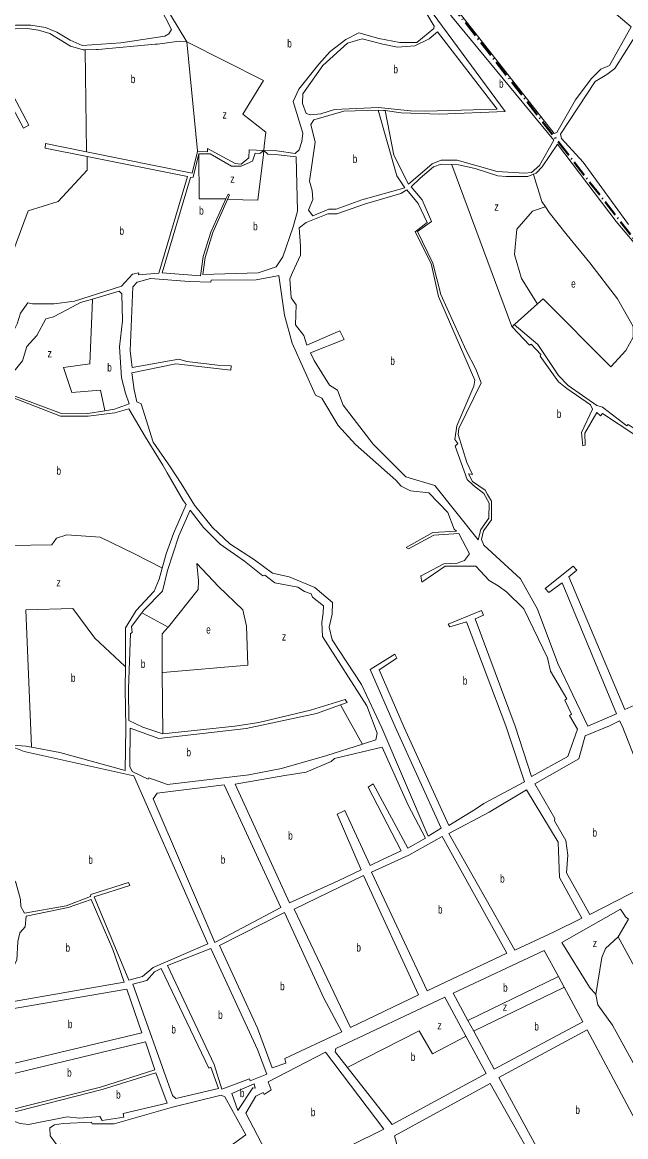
# Model space of a CAD drawing. Extents: x 639657 to 671642, y 222838 to 252123.
# Drawn here: x 643678 to 644419, y 235497 to 236863 of the extents above; entities that cross this region are included whole.
import ezdxf

# ---------------------------------------------------------------- set-up
doc = ezdxf.new("R2010")
doc.units = 0
doc.header["$LTSCALE"] = 4
doc.linetypes.add('DOT_DASHED', pattern=[7.7, 5, -1.2, 0.3, -1.2])
for name, color, linetype, lineweight in [('1', 7, 'Continuous', 13), ('21', 7, 'Continuous', 13), ('4', 7, 'DOT_DASHED', 40)]:
    doc.layers.add(name, color=color, linetype=linetype, lineweight=lineweight)
doc.layers.add('7', color=7, linetype='Continuous')

msp = doc.modelspace()

# ---------------------------------------------------------------- linework, layer by layer
at = {"layer": '1'}
for p, q in [((643769.583, 236829.412), (643755.663, 236829.221)), ((643771.719, 236829.388), (643769.583, 236829.412)), ((643706.31, 236708.609), (643757.901, 236698.307)), ((644073.648, 236474.195), (644032.118, 236457.554)), ((643804.817, 236045.725), (643804.887, 236073.141)), ((643939.509, 235928.804), (644000.44, 235939.338)), ((644120.457, 235836.327), (644105.512, 235829.128)), ((644094.309, 235823.732), (644066.167, 235810.176))]:
    msp.add_line(p, q, dxfattribs=at)
for points in [[(644331.34, 236726.68), (644334.35, 236727.98), (644357.4, 236768.03), (644376.65, 236793.68), (644388.64, 236805.33), (644398.94, 236809.88), (644425.91, 236857.51), (644329.66, 236938.9), (644272.52, 236945.57), (644232.47, 236992.44), (644223.34, 236970.39), (644193.11, 236949.43), (644188, 236937.16), (644186.563, 236911.315)], [(644022.342, 236763.439), (644022.886, 236775.004), (644047.315, 236810.052), (644077.451, 236837.424), (644095.522, 236842.6), (644120.777, 236836.023), (644138.948, 236832.571), (644160.127, 236833.957), (644177.631, 236842.795), (644187.904, 236851.104), (644261.353, 236756.288), (644172.705, 236753.832), (644154.909, 236754.54), (644115.478, 236758.332), (644061.626, 236755.892), (644044.88, 236750.802), (644032.148, 236749.626), (644026.771, 236750.904)], [(643838.874, 235911.048), (643843.938, 235917.662), (643926.203, 235927.953), (643995.535, 235777.582), (643914.87, 235734.703)], [(644107.184, 235821.16), (644152.648, 235842.005), (644193.638, 235864.867), (644273.214, 235721.633), (644175.387, 235675.658)], [(644011.997, 235775.7), (644097.238, 235816.765), (644164.63, 235670.55), (644081.114, 235630.608)], [(643920.466, 235730.962), (644000.223, 235771.402), (644048.419, 235666.557), (644070.459, 235625.398), (644000.539, 235592.603), (644001.873, 235586.921), (643985.225, 235581.085), (643967.13, 235629.565)], [(643856.826, 235706.409), (643910.011, 235727.277), (643967.293, 235603.472), (643978.741, 235573.451), (643958.239, 235565.269), (643957.421, 235567.399), (643923.519, 235554.913), (643914, 235585.041)], [(643814.21, 235683.745), (643862.887, 235547.121), (643866.857, 235543.579), (643919.148, 235555.814), (643909.843, 235581.881), (643907.306, 235580.554), (643848.808, 235702.832), (643840.791, 235698.951), (643831.165, 235688.262)], [(643806.674, 235677.587), (643646.241, 235650.163), (643644.62, 235611.061), (643648.244, 235581.83), (643825.321, 235624.076)], [(644263.41, 235569.406), (644371.876, 235627.697), (644475.649, 235433.157), (644343.505, 235421.502)], [(643651.015, 235570.06), (643829.513, 235612.818), (643841.073, 235578.432), (643774.275, 235557.321), (643656.193, 235527.635), (643652.512, 235537.98)], [(643952.948, 235525.351), (643964.988, 235546.302), (643974.121, 235550.897), (643975.142, 235548.464), (643983.968, 235553.972), (643980.185, 235564.114), (644050.504, 235600.262), (644122.245, 235506.045), (643995.808, 235443.234)], [(643658.233, 235524.392), (643776.415, 235554.383), (643842.511, 235574.79), (643856.378, 235537.933), (643802.289, 235524.912), (643803.213, 235520.448), (643776.606, 235516.512), (643773.749, 235521.58), (643748.56, 235519.375), (643733.418, 235521.158), (643685.895, 235511.78), (643675.703, 235512.98), (643667.599, 235515.89), (643663.835, 235518.316)], [(643935.519, 235549.668), (643963.124, 235561.425), (643964.152, 235556.351), (643961.307, 235556.444), (643942.984, 235528.876)], [(644135.166, 235497.858), (644252.862, 235562.065), (644330.7, 235423.597), (644327.352, 235421.557), (644260.215, 235415.371), (644168.981, 235373.883)], [(643712.116, 235507.592), (643718, 235511.163), (643728.561, 235512.818), (643763.505, 235514.342), (643764.119, 235512.516), (643791.041, 235512.391), (643862.717, 235532.906), (643922.317, 235547.599), (643927.097, 235545.481), (643952.705, 235498.952), (643857.776, 235430.242), (643829.879, 235412.799), (643790.005, 235390.65), (643768.685, 235384.496), (643750.843, 235455.213), (643744.04, 235453.771), (643736.781, 235473.448), (643734.139, 235473.541), (643725.471, 235487.426), (643721.818, 235485.588), (643712.647, 235497.542)]]:
    msp.add_lwpolyline(points, close=True, dxfattribs=at)
for points in [[(644422.317, 236615.024), (644366.95, 236691.57), (644340.18, 236720.48), (644338.87, 236725.63), (644381.39, 236790.26), (644395.76, 236798.7), (644405.83, 236806.26), (644437.23, 236856.02), (644439.6, 236854.09), (644492.65, 236918.55), (644503.31, 236943.09), (644536.32, 236964.06), (644544.04, 236970.1), (644608.04, 236982.17), (644615.57, 236980.69), (644617.449, 236978.338), (644647.537, 236940.675)], [(643634.512, 236851.434), (643641.551, 236851.76), (643670.231, 236859.355), (643689.053, 236859.346), (643706.926, 236856.506), (643721.002, 236850.867), (643737.264, 236840.94), (643752.039, 236834.278), (643799.187, 236837.707), (643853.208, 236845.83), (643858.43, 236848.613), (643861.547, 236854.059), (643847.023, 236881.831), (643841.379, 236886.36), (643821.713, 236892.367), (643788.306, 236898.02), (643766.495, 236903.34), (643750.999, 236909.3), (643726.726, 236912.922), (643701.775, 236919.496), (643702.306, 236921.317), (643683.949, 236926.294), (643683.713, 236926.442)], [(644152.516, 236664.636), (644181.296, 236689.181), (644192.44, 236693.725), (644212.181, 236693.909), (644261.054, 236679.86), (644294.604, 236677.758), (644303.265, 236678.878), (644313.132, 236687.192), (644330.697, 236718.359), (644206.227, 236868.965), (644182.122, 236900.634), (644177.168, 236880.863), (644270.884, 236753.542), (644190.67, 236750.18), (644143.48, 236751.725), (644123.78, 236754.89)], [(643850.858, 236887.776), (643880.293, 236839.131)], [(643974.958, 236705.931), (643990.922, 236705.225), (644013.472, 236702.129), (644018.104, 236706.645), (644021.378, 236716.657), (644022.825, 236727.095), (644010.873, 236765.801), (644017.665, 236780.848), (644042.246, 236811.632), (644056.269, 236827.207), (644075.569, 236841.708), (644091.539, 236849.953), (644115.978, 236843.081), (644141.659, 236838.022), (644162.824, 236838.292), (644183.58, 236855.415), (644183.919, 236858.254), (644174.739, 236873.379)], [(643631.979, 236839.097), (643635.56, 236844.214), (643669.668, 236854.793), (643684.527, 236855.134), (643698.14, 236853.459), (643712.129, 236849.14), (643737.688, 236833.83)], [(643626.623, 236832.181), (643679.878, 236733.233), (643686.502, 236736.915), (643631.979, 236839.097)], [(643755.663, 236829.221), (643753.301, 236829.189), (643737.688, 236833.83)], [(643844.344, 236836.287), (643841.419, 236836.009), (643771.719, 236829.388)], [(643880.293, 236839.131), (643871.145, 236839.843), (643844.344, 236836.287)], [(644148.085, 236659.915), (644095.106, 236645.285), (644063.734, 236633.762), (644054.783, 236633.964), (644034.843, 236625.56), (644029.738, 236632.621), (644034.979, 236645.554), (644034.094, 236656.729), (644030.873, 236668.134), (644037.852, 236715.964), (644032.514, 236737.644), (644036.347, 236743.387), (644073.1, 236753.936), (644115.135, 236755.19)], [(644123.78, 236754.89), (644121.78, 236754.959), (644115.135, 236755.19)], [(644115.135, 236755.19), (644138.292, 236674.844), (644148.085, 236659.915)], [(644123.78, 236754.89), (644134.422, 236700.162), (644152.516, 236664.636)], [(643706.31, 236708.609), (643706.828, 236714.131), (643757.189, 236704.038)], [(643893.548, 236704.695), (643905.548, 236704.255), (643905.596, 236708.315), (643939.663, 236689.763), (643947.083, 236689.172), (643956.535, 236696.882), (643957.059, 236706.722), (643974.958, 236705.931)], [(644305.662, 236676.641), (644309.259, 236678.101), (644316.571, 236685.53), (644335.428, 236713.445), (644407.109, 236618.838), (644440.59, 236579.448), (644473.86, 236531.205), (644500.893, 236502.988), (644577.297, 236408.545), (644583.271, 236404.953), (644609.033, 236373.678)], [(643757.901, 236698.307), (643881.274, 236673.671), (643846.089, 236555.512), (643820.831, 236553.36), (643821.468, 236555.586), (643813.718, 236554.15), (643800.115, 236539.585), (643742.309, 236521.152), (643717.544, 236517.675), (643690.89, 236517.873)], [(643757.189, 236704.038), (643886.719, 236678.076), (643893.548, 236704.695)], [(643895.141, 236701.835), (643888.286, 236672.984), (643884.927, 236672.818), (643850.265, 236555.871), (643897.019, 236551.895), (643900.456, 236575.608), (643909.664, 236605.549), (643928.424, 236646.337)], [(643974.958, 236705.931), (643969.958, 236701.943), (643964.027, 236702.279), (643960.86, 236692.672), (643947.154, 236686.533), (643935.149, 236686.667), (643909.077, 236701.577), (643895.141, 236701.835)], [(643930.359, 236645.659), (643912.103, 236605.319), (643902.886, 236574.667), (643900.195, 236553.686), (643967.982, 236555.868), (643989.841, 236563.134), (643998.025, 236575.425), (644010.775, 236612.33), (644016.292, 236631.351), (644014.642, 236697.853)], [(644014.642, 236697.853), (643988.632, 236700.886), (643979.958, 236701.377), (643974.958, 236705.931)], [(644180.62, 236618.875), (644169.025, 236645.338), (644155.627, 236661.048), (644166.847, 236671.986), (644182.986, 236685.812), (644192.488, 236689.156), (644205.563, 236688.577)], [(644205.563, 236688.577), (644213.944, 236688.205), (644234.339, 236683.51), (644261.909, 236674.775), (644272.377, 236673.846), (644299.035, 236673.952), (644305.662, 236676.641)], [(644150.242, 236657.385), (644143.221, 236653.068), (644099.727, 236640.361), (644064.478, 236627.968), (644053.286, 236627.89), (644027.013, 236617.426), (644018.388, 236610.824), (644019.857, 236588.883), (644019.721, 236577.516), (644010.091, 236556.149)], [(644150.242, 236657.385), (644164.34, 236640.853), (644175.347, 236617.558)], [(643928.424, 236646.337), (643931.075, 236652.101), (643932.897, 236651.268), (643930.359, 236645.659)], [(644233.794, 236424.076), (644189.437, 236526.889), (644180.15, 236567.289), (644160.468, 236606.183), (644175.347, 236617.558)], [(644231.096, 236308.597), (644223.844, 236323.295), (644213.468, 236357.618), (644214.265, 236364.714), (644241.588, 236420.741), (644235.175, 236437.561), (644223.339, 236460.329), (644192.209, 236528.989), (644182.089, 236567.775), (644163.521, 236606.25), (644180.62, 236618.875)], [(643690.89, 236517.873), (643685.207, 236519.154), (643676.303, 236506.161), (643672.281, 236493.112), (643662.7, 236474.543), (643645.176, 236455.455), (643655.89, 236552.066)], [(643993.479, 236552.537), (643991.479, 236552.154), (643965.436, 236547.168), (643910.284, 236546.569), (643909.749, 236544.342), (643883.305, 236545.147), (643835.833, 236548.624), (643819.401, 236544.342), (643814.246, 236538.614), (643810.667, 236460.193), (643813.172, 236439.865), (643870.571, 236449.776), (643880.306, 236447.028), (643917.896, 236442.444), (643934.72, 236441.711), (643934.213, 236436.441)], [(643993.479, 236552.537), (644000.225, 236503.842), (644009.786, 236469.427), (644038.435, 236405.97), (644046.223, 236402.127), (644066.172, 236368.509), (644087.362, 236345.23), (644136.696, 236301.538), (644143.223, 236294.258), (644155.058, 236288.441), (644177.31, 236285.958), (644200.832, 236261.942), (644208.527, 236241.656), (644211.247, 236239.024)], [(644010.091, 236556.149), (644006.658, 236548.532), (644008.617, 236525.063), (644014.419, 236516.674), (644013.618, 236492.12), (644023.841, 236479.114), (644027.702, 236467.127)], [(643779.899, 236386.666), (643791.5, 236388.545), (643809.586, 236395.041), (643805.163, 236408.083), (643800.299, 236426.814), (643797.802, 236464.906), (643801.335, 236496.738), (643800.712, 236529.936), (643797.193, 236533.426), (643764.483, 236523.655)], [(643764.483, 236523.655), (643749.713, 236519.242), (643733.777, 236510.861)], [(643733.777, 236510.861), (643716.643, 236501.85), (643707.151, 236499.318), (643696.121, 236478.735), (643683.856, 236465.475), (643678.763, 236447.871), (643661.209, 236426.245), (643655.091, 236425.096), (643648.896, 236417.553), (643649.237, 236411.966)], [(644503.381, 236327.362), (644494.752, 236328.981), (644482.804, 236333.785), (644471.582, 236339.798), (644469.588, 236343.271), (644456.312, 236347.683), (644455.077, 236346.479), (644437.714, 236357.941), (644438.138, 236359.357), (644421.985, 236369.993), (644420.538, 236368.081), (644390.698, 236391.254), (644383.702, 236393.261), (644348.483, 236417.612), (644336.421, 236429.927), (644311.232, 236467.766), (644282.235, 236492.46), (644279.645, 236489.538)], [(644027.702, 236467.127), (644068.185, 236484.801), (644073.648, 236474.195)], [(644279.645, 236489.538), (644300.847, 236467.172), (644302.999, 236468.467), (644314.954, 236455.645), (644314.116, 236453.625), (644336.632, 236422.008), (644346.71, 236413.977), (644375.67, 236393.758), (644378.15, 236388.452), (644364.587, 236360.183), (644366.324, 236343.721), (644369.182, 236344.501), (644369.052, 236359.22), (644383.7, 236384.532), (644388.229, 236380.421), (644390.398, 236383.138), (644430.175, 236357.112), (644462.815, 236338.374), (644489.415, 236325.083), (644488.468, 236322.454), (644547.422, 236321.999)], [(644032.118, 236457.554), (644036.801, 236448.214), (644055.569, 236417.958), (644065.265, 236411.962), (644072.372, 236393.612), (644109.24, 236345.492), (644149.26, 236305.659), (644184.949, 236295.21), (644237.772, 236228.336), (644241.079, 236241.189), (644250.907, 236254.883), (644251.431, 236273.249), (644244.857, 236285.097), (644232.056, 236295.188), (644224.512, 236302.48), (644209.632, 236343.045), (644212.828, 236346.561), (644209.123, 236351.577), (644211.557, 236367.993), (644232.485, 236416.681), (644233.794, 236424.076)], [(643934.213, 236436.441), (643867.046, 236444.233), (643812.787, 236433.17), (643815.691, 236412.127), (643818.975, 236397.473), (643824.137, 236395.182), (643839.143, 236348.12), (643860.144, 236317.433)], [(643856.196, 236310.575), (643850.872, 236319.828), (643829.451, 236354.42), (643809.311, 236389.056), (643791.853, 236383.974), (643759.25, 236380.178), (643725.165, 236380.155), (643647.079, 236410.163)], [(643649.237, 236411.966), (643725.411, 236383.705), (643758.676, 236383.23), (643779.899, 236386.666)], [(643860.144, 236317.433), (643873.463, 236297.28), (643889.657, 236270.77), (643911.739, 236243.523), (643933.085, 236223.64), (643963.263, 236203.757), (643985.345, 236187.556), (644005.955, 236183.138), (644037.606, 236169.882), (644058.952, 236151.472), (644058.842, 236137.37)], [(643856.196, 236310.575), (643875.671, 236276.661), (643879.528, 236271.555)], [(644249.217, 236283.83), (644246.536, 236289.341), (644230.995, 236300.072), (644226.02, 236309.466), (644229.096, 236308.939), (644231.096, 236308.597)], [(643850.082, 236193.682), (643855.062, 236211.121), (643863.894, 236236.159), (643879.528, 236271.555)], [(644470.28, 236042.411), (644461.955, 236040.072), (644417.825, 236020.467), (644349.251, 236182.93), (644358.912, 236191.145), (644354.595, 236195.964), (644320.286, 236168.538), (644324.505, 236164.024), (644340.922, 236175.614), (644407.789, 236014.997), (644372.509, 236000.066), (644335.879, 236076.706), (644310.934, 236143.572), (644289.704, 236180.655), (644245.021, 236221.961), (644241.847, 236228.797), (644244.314, 236239.427), (644254.24, 236252.816), (644254.208, 236275.756), (644250.453, 236281.83), (644249.217, 236283.83)], [(643856.807, 236190.898), (643870.519, 236233.213), (643884.638, 236264.788)], [(643884.638, 236264.788), (643900.698, 236243.523), (643921.308, 236222.903), (643951.158, 236202.424)], [(644211.247, 236239.024), (644182.226, 236237.384), (644149.537, 236219.077), (644152.379, 236217.216)], [(644214.056, 236236.113), (644183.613, 236234.222), (644152.379, 236217.216)], [(644168.841, 236176.35), (644167.436, 236184.056), (644167.959, 236184.154), (644195.81, 236199.067), (644212.2, 236199.796), (644221.092, 236203.249), (644227.19, 236211.199), (644214.056, 236236.113)], [(643804.887, 236073.141), (643805.009, 236120.543), (643818.258, 236141.899), (643840.34, 236165.464), (643846.229, 236180.192), (643850.082, 236193.682)], [(643856.807, 236190.898), (643850.398, 236165.391), (643827.636, 236142.098), (643825.257, 236138.978)], [(644047.976, 236147.642), (644034.671, 236158.145), (644032.786, 236162.226), (644024.683, 236165.26), (644016.605, 236170.426), (643988.486, 236175.817), (643976.08, 236184.889), (643973.833, 236184.203), (643951.158, 236202.424)], [(644168.841, 236176.35), (644197.608, 236196.205), (644235.152, 236196.29), (644251.422, 236178.446), (644262.639, 236172.027), (644272.725, 236164.606), (644293.844, 236143.865), (644323.039, 236083.549), (644326.813, 236067.267), (644346.761, 236033.648), (644344.503, 236031.948), (644352.334, 236014.605), (644350.179, 236013.107), (644359.738, 235996.227), (644348.031, 235962.789), (644303.49, 235938.088), (644283.483, 235999.95), (644234.075, 236131.443), (644244.406, 236136.097), (644241.929, 236141.708), (644201.031, 236124.81), (644203.027, 236121.54), (644223.554, 236128.008), (644271.991, 236000.384), (644294.768, 235931.869), (644244.745, 235905.325)], [(643825.257, 236138.978), (643812.442, 236122.171), (643813.168, 236114.754), (643811.02, 236113.763), (643808.683, 236045.681)], [(644095.831, 235977.858), (644112.19, 235983.119), (644114.101, 235991.349), (644101.355, 236024.935), (644047.018, 236109.894), (644046.105, 236127.261), (644047.666, 236138.713), (644047.976, 236147.642)], [(644058.842, 236137.37), (644055.19, 236121.17), (644058.565, 236105.603), (644094.646, 236051.097), (644119.755, 235998.033), (644176.57, 235865.122), (644192.7, 235874.916), (644136.249, 235998.965), (644105.446, 236069.449), (644135.582, 236088.294), (644138.066, 236083.293), (644116.43, 236069.122), (644146.925, 235998.439), (644201.836, 235877.989), (644234.835, 235898.38), (644244.745, 235905.325)], [(643804.817, 236045.725), (643805.373, 235998.418), (643804.658, 235945.774), (643724.451, 235967.776), (643689.743, 235974.155)], [(643808.683, 236045.681), (643809.238, 236006.8), (643826.235, 235998.793), (643850.778, 235990.38)], [(643850.778, 235990.38), (643939.284, 235999.858), (643968.895, 236004.634), (644032.307, 236019.418), (644074.587, 236032.747), (644077.289, 236028.961), (644068.934, 236025.968)], [(644068.934, 236025.968), (644039.381, 236015.38), (643953.083, 235996.981)], [(644361.55, 235959.985), (644369.408, 235988.234), (644398.968, 236000.48)], [(644398.968, 236000.48), (644411.553, 236006.429), (644414.533, 236000.406), (644483.163, 235826.112), (644441.158, 235802.942)], [(643813.216, 235944.335), (643810.437, 235950.664), (643810.634, 235997.48), (643845.812, 235984.984), (643953.083, 235996.981)], [(643689.743, 235974.155), (643682.577, 235975.472), (643661.645, 235977.036), (643633.7, 235980.305)], [(643650.365, 235971.159), (643652.057, 235950.305), (643645.896, 235934.854), (643645.639, 235914.14), (643654.609, 235901.373), (643659.329, 235881.385), (643650.153, 235851.812), (643664.006, 235836.42), (643658.526, 235833.662), (643654.37, 235829.69), (643670.37, 235808.11), (643676.311, 235787.313), (643676.433, 235778.683), (643681.305, 235770.56)], [(643815.453, 235939.24), (643813.453, 235939.68), (643680.865, 235968.868), (643668.561, 235973.909), (643667.756, 235970.556), (643650.365, 235971.159)], [(643956.651, 235940.429), (643996.559, 235947.957), (644052.296, 235963.857), (644095.831, 235977.858)], [(644057.697, 235956.664), (644061.752, 235960.229), (644120.135, 235974.106), (644152.201, 235903.025), (644173.427, 235862.473), (644151.41, 235850.225), (644109.065, 235929.298), (644102.877, 235925.117), (644143.595, 235846.953), (644120.457, 235836.327)], [(644361.55, 235959.985), (644307.372, 235929.063), (644332.056, 235886.694), (644331.656, 235883.85), (644345.732, 235859.827), (644348.009, 235841.964), (644346.333, 235820.13), (644374.898, 235769.04), (644441.158, 235802.942)], [(643956.651, 235940.429), (643856.815, 235928.361), (643833.836, 235936.619), (643832.926, 235934.891), (643813.216, 235944.335)], [(644000.44, 235939.338), (644026.641, 235943.476), (644057.697, 235956.664)], [(643681.305, 235770.56), (643732.306, 235779.861), (643762.046, 235791.117), (643762.446, 235793.758), (643808.839, 235808.412), (643810.27, 235804.558), (643766.618, 235790.927), (643809.119, 235688.502), (643825.972, 235693.222), (643839.052, 235704.225), (643906.035, 235732.951), (643815.453, 235939.24)], [(644066.167, 235810.176), (644006.493, 235783.401), (643939.509, 235928.804)], [(644331.3, 235747.858), (644365.367, 235764.398), (644337.609, 235814.621), (644336.188, 235857.667), (644297.331, 235922.028), (644251.374, 235894.683)], [(644105.512, 235829.128), (644074.41, 235896.675), (644064.841, 235892.257), (644094.309, 235823.732)], [(644331.3, 235747.858), (644282.958, 235725.215), (644201.96, 235868.242), (644251.374, 235894.683)], [(643648.537, 235659.316), (643803.641, 235686.291), (643789.729, 235726.216), (643762.867, 235787.565), (643734.546, 235777.634), (643683.267, 235766.926)], [(643683.267, 235766.926), (643681.875, 235753.925), (643675.492, 235746.698), (643672.876, 235735.826), (643671.609, 235712.876), (643652.09, 235675.15), (643651.493, 235669.869), (643648.537, 235659.316)], [(644376.025, 235677.968), (644374.779, 235679.968), (644340.742, 235734.623), (644412.675, 235775.445), (644417.451, 235768.325), (644418.792, 235766.325)], [(644409.604, 235741.727), (644422.253, 235763.391), (644418.792, 235766.325)], [(644382.441, 235671.184), (644384.706, 235658.296), (644402.848, 235633.27), (644520.789, 235418.871), (644520.29, 235415.113), (644528.453, 235399.602), (644555.57, 235403.032), (644539.078, 235504.821), (644409.604, 235741.727)], [(644207.192, 235672.806), (644318.82, 235725.116), (644336.337, 235692.949), (644343.431, 235679.922)], [(644343.431, 235679.922), (644366.57, 235637.429), (644257.596, 235579.441), (644232.442, 235626.035), (644225.397, 235639.085), (644207.192, 235672.806)], [(644376.025, 235677.968), (644380.549, 235673.184), (644382.441, 235671.184)], [(644062.389, 235600.804), (644063.192, 235604.969), (644196.943, 235667.598), (644222.91, 235619.745)], [(644222.91, 235619.745), (644247.551, 235574.335), (644132.391, 235511.659), (644077.303, 235581.812), (644062.389, 235600.804)]]:
    msp.add_lwpolyline(points, dxfattribs=at)
at = {"layer": '21'}
for points in [[(643893.548, 236704.695), (643893.499, 236705.195), (643880.293, 236839.131)], [(643974.958, 236705.931), (643975.475, 236710.931), (643977.248, 236728.078), (643949.278, 236750.17), (643974.304, 236791.409), (643880.293, 236839.131)], [(643755.663, 236829.221), (643755.669, 236828.721), (643757.183, 236704.537), (643757.189, 236704.038)], [(643757.901, 236698.307), (643757.901, 236697.807), (643757.901, 236681.684), (643722.57, 236643.391), (643685.766, 236631.609), (643656.078, 236552.566), (643655.89, 236552.066)], [(643895.141, 236701.835), (643895.145, 236701.335), (643895.545, 236646.337), (643927.924, 236646.337), (643928.424, 236646.337)], [(643930.359, 236645.659), (643930.859, 236645.648), (643967.68, 236644.864), (643974.588, 236700.931), (643974.618, 236701.176), (643974.958, 236705.931)], [(644279.645, 236489.538), (644279.459, 236490.038), (644205.749, 236688.076), (644205.563, 236688.577)], [(644305.662, 236676.641), (644305.82, 236676.141), (644316.239, 236643.128), (644320.521, 236636.702)], [(644310.598, 236517.54), (644310.289, 236518.04), (644291.213, 236548.869), (644282.38, 236578.325), (644285.325, 236609.254), (644304.462, 236631.346), (644320.021, 236636.535), (644320.521, 236636.702)], [(644320.521, 236636.702), (644325.072, 236629.873), (644347.154, 236601.89), (644375.125, 236568.015), (644408.984, 236523.831), (644428.121, 236489.956), (644428.121, 236476.701), (644419.289, 236460.5), (644400.917, 236440.588)], [(643779.899, 236386.666), (643779.792, 236387.166), (643774.495, 236411.897), (643739.164, 236408.951), (643728.859, 236439.88), (643761.246, 236444.299), (643764.463, 236523.154), (643764.483, 236523.655)], [(644310.598, 236517.54), (644282.735, 236492.902), (644282.235, 236492.46)], [(644400.917, 236440.588), (644317.712, 236523.831), (644310.598, 236517.54)], [(643850.082, 236193.682), (643849.582, 236193.938), (643816.05, 236211.12), (643774.094, 236231.74), (643732.875, 236234.685), (643720.362, 236230.267), (643714.473, 236222.167), (643610.38, 236220.612), (643609.88, 236220.605)], [(643857.27, 236121.279), (643857.667, 236121.779), (643894.073, 236167.673), (643894.81, 236177.983), (643892.601, 236199.338), (643919.1, 236171.355), (643949.278, 236142.635), (643953.695, 236122.752), (643955.167, 236074.886), (643850.745, 236065.735), (643850.245, 236065.691)], [(643804.887, 236073.141), (643804.387, 236073.607), (643767.47, 236108.024), (643740.235, 236144.108), (643682.822, 236142.635), (643689.722, 235974.655), (643689.743, 235974.155)], [(643825.257, 236138.978), (643825.757, 236138.702), (643857.27, 236121.279)], [(643857.27, 236121.279), (643849.909, 236113.178), (643850.245, 236065.691)], [(643850.245, 236065.691), (643850.774, 235990.88), (643850.778, 235990.38)], [(644068.934, 236025.968), (644069.214, 236025.468), (644095.551, 235978.358), (644095.831, 235977.858)], [(644409.604, 235741.727), (644394.095, 235727.366), (644389.548, 235716.489), (644382.441, 235671.184)], [(644225.397, 235639.085), (644225.897, 235639.328), (644335.837, 235692.706), (644336.337, 235692.949)], [(644232.442, 235626.035), (644232.942, 235626.278), (644342.931, 235679.679), (644343.431, 235679.922)], [(644222.91, 235619.745), (644222.41, 235619.485), (644181.874, 235598.429), (644165.681, 235626.412), (644077.803, 235582.064), (644077.303, 235581.812)]]:
    msp.add_lwpolyline(points, dxfattribs=at)
at = {"layer": '4'}
msp.add_lwpolyline([(644184.36, 236911.02), (644336.866, 236715.574), (644486.077, 236524.352)], dxfattribs=at)

# ---------------------------------------------------------------- texts
at = {"layer": '7'}
for s, width, p in [('b', 0.75, (644003.602, 236832.031)), ('b', 0.75, (644133.886, 236800.365)), ('b', 0.75, (643811.516, 236788.363)), ('b', 0.75, (644263.523, 236782.635)), ('z', 0.8, (643924.134, 236744.915)), ('b', 0.75, (644083.967, 236690.375)), ('z', 0.8, (643933.703, 236666.119)), ('b', 0.75, (643895.471, 236627.087)), ('z', 0.8, (644257.811, 236631.856)), ('b', 0.75, (643797.718, 236602.341)), ('b', 0.75, (643961.673, 236607.943)), ('e', 0.75, (644352.028, 236537.596)), ('z', 0.8, (643709.442, 236452.174)), ('b', 0.75, (644130.14, 236442.86)), ('b', 0.75, (643782.703, 236434.763)), ('b', 0.75, (644334.389, 236377.928)), ('b', 0.75, (643720.38, 236308.239)), ('z', 0.8, (643720.255, 236171.211)), ('e', 0.75, (643904.1, 236113.401)), ('z', 0.8, (643997.016, 236104.935)), ('b', 0.75, (643823.869, 236071.426)), ('b', 0.75, (643738.046, 236054.179)), ('b', 0.75, (644219.054, 236050.807)), ('b', 0.75, (643879.883, 235962.92)), ('b', 0.75, (644378.268, 235864.512)), ('b', 0.75, (644004.782, 235860.806)), ('b', 0.75, (643759.423, 235831.205)), ('b', 0.75, (643921.992, 235831.328)), ('b', 0.75, (644264.863, 235808.059)), ('b', 0.75, (644188.62, 235770.262)), ('b', 0.75, (643731.444, 235723.44)), ('b', 0.75, (644088.457, 235723.686)), ('z', 0.8, (644378.525, 235729.023)), ('b', 0.75, (643994.807, 235676.243)), ('b', 0.75, (644268.505, 235674.371)), ('z', 0.8, (644268.115, 235650.964)), ('b', 0.75, (643918.74, 235641.095)), ('b', 0.75, (643734.376, 235629.708)), ('b', 0.75, (643861.341, 235623.205)), ('z', 0.8, (644187.884, 235628.136)), ('b', 0.75, (644306.866, 235626.87)), ('b', 0.75, (644155.209, 235589.628)), ('b', 0.75, (643733.408, 235570.226)), ('b', 0.75, (643793.523, 235543.285)), ('b', 0.75, (643945.471, 235545.15)), ('b', 0.75, (644357.273, 235524.599)), ('b', 0.75, (644032.558, 235521.748))]:
    msp.add_text(s, height=10, dxfattribs=dict(at, width=width)).set_placement(p)

doc.saveas('drawing.dxf')
